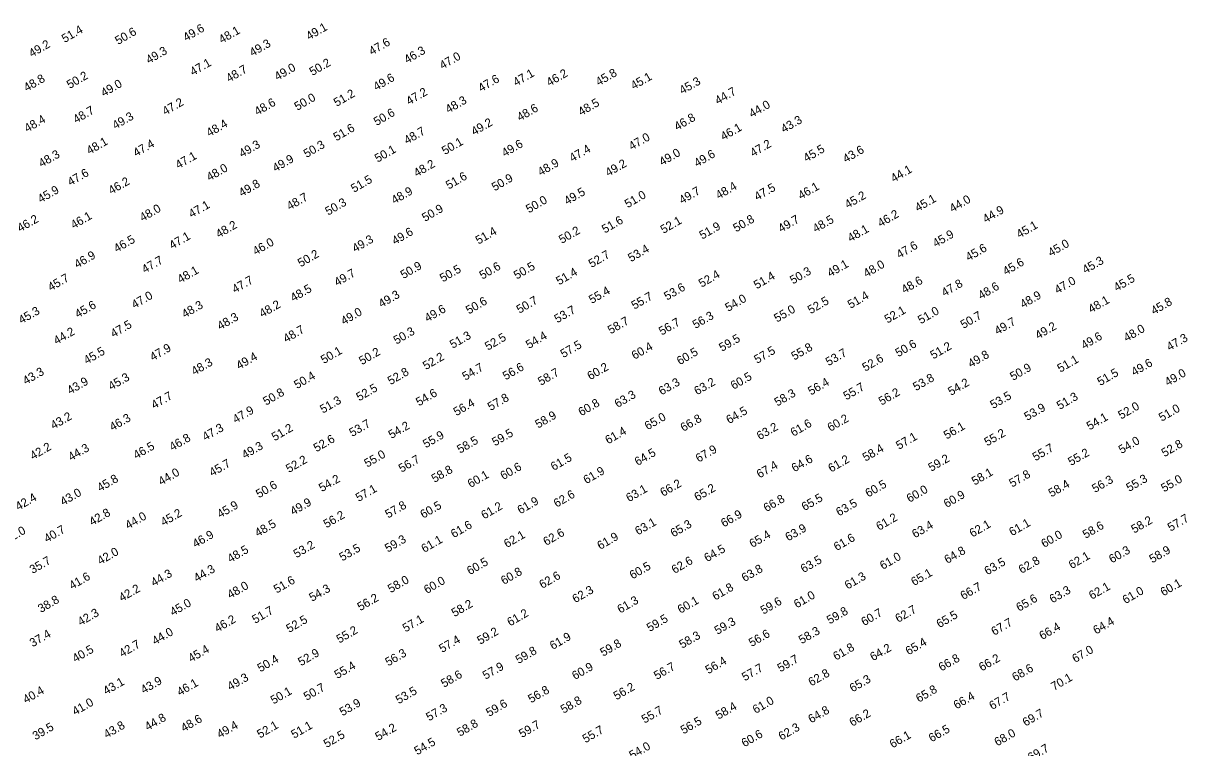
# Model space of a CAD drawing. Extents: x 3024098 to 3056816, y 418252 to 509144.
# Drawn here: x 3040293 to 3040978, y 418939 to 419365 of the extents above; entities that cross this region are included whole.
import ezdxf

# ---------------------------------------------------------------- set-up
doc = ezdxf.new("R2010")
doc.units = 0
doc.layers.add('V-TOPO-SOUN-0911', color=7, linetype='Continuous')

msp = doc.modelspace()

# ---------------------------------------------------------------- texts
at = {"layer": 'V-TOPO-SOUN-0911'}
for s, p in [('51.4 ', (3040317.66, 419353.22)), ('50.6 ', (3040349.12, 419352.05)), ('49.6 ', (3040389.11, 419354.05)), ('48.1 ', (3040410.09, 419352.78)), ('49.1 ', (3040461.44, 419354.75)), ('49.2 ', (3040298.33, 419344.66)), ('49.3 ', (3040428.16, 419345.12)), ('47.6 ', (3040498.4, 419345.88)), ('49.3 ', (3040367.23, 419340.82)), ('46.3 ', (3040519.13, 419340.98)), ('47.1 ', (3040393.13, 419333.78)), ('49.0 ', (3040442.84, 419330.98)), ('50.2 ', (3040463.43, 419333.8)), ('47.0 ', (3040539.95, 419337.57)), ('48.8 ', (3040295.35, 419324.48)), ('50.2 ', (3040320.64, 419326.19)), ('48.7 ', (3040414.34, 419329.93)), ('49.6 ', (3040501.02, 419324.98)), ('47.6 ', (3040562.67, 419324.26)), ('47.1 ', (3040583.19, 419327.61)), ('46.2 ', (3040602.86, 419327.57)), ('45.8 ', (3040631.83, 419327.83)), ('45.1 ', (3040652.42, 419325.61)), ('49.0 ', (3040340.71, 419321.43)), ('45.3 ', (3040681.04, 419322.87)), ('44.7 ', (3040701.97, 419316.84)), ('47.2 ', (3040376.88, 419310.57)), ('48.6 ', (3040431.04, 419310.41)), ('50.0 ', (3040454.55, 419313.32)), ('51.2 ', (3040477.7, 419315.66)), ('47.2 ', (3040520.32, 419316.57)), ('48.3 ', (3040543.45, 419311.72)), ('48.5 ', (3040621.49, 419310.24)), ('48.7 ', (3040324.35, 419305.75)), ('50.6 ', (3040501.22, 419304.41)), ('48.6 ', (3040585.5, 419307.07)), ('44.0 ', (3040722, 419309.13)), ('48.4 ', (3040295.68, 419300.53)), ('49.3 ', (3040347.48, 419302.27)), ('48.4 ', (3040402.8, 419297.91)), ('49.2 ', (3040558.6, 419298.66)), ('46.8 ', (3040678.02, 419301.55)), ('43.3 ', (3040740.79, 419300.17)), ('51.6 ', (3040477.53, 419295.39)), ('48.7 ', (3040519.04, 419293.48)), ('47.0 ', (3040651.27, 419290)), ('46.1 ', (3040705.3, 419295.72)), ('48.1 ', (3040332.27, 419287.46)), ('47.4 ', (3040359.72, 419286.13)), ('49.3 ', (3040421.96, 419285.7)), ('50.3 ', (3040459.98, 419285.57)), ('50.1 ', (3040541.33, 419287.29)), ('49.6 ', (3040576.55, 419286.04)), ('47.4 ', (3040616.35, 419283.08)), ('47.2 ', (3040722.64, 419286.06)), ('45.5 ', (3040754.06, 419283.04)), ('48.3 ', (3040304.08, 419279.93)), ('47.1 ', (3040384.6, 419279.02)), ('49.9 ', (3040441.71, 419277.2)), ('50.1 ', (3040501.83, 419282.8)), ('49.0 ', (3040669.18, 419280.84)), ('49.6 ', (3040689.67, 419280.06)), ('43.6 ', (3040777.24, 419282.59)), ('47.6 ', (3040321.1, 419268.98)), ('48.0 ', (3040402.88, 419271.86)), ('48.2 ', (3040524.81, 419274.25)), ('48.9 ', (3040597.71, 419274.84)), ('49.2 ', (3040637.54, 419274.51)), ('44.1 ', (3040805.43, 419271.08)), ('46.2 ', (3040345.15, 419263.98)), ('49.8 ', (3040421.86, 419262.6)), ('51.5 ', (3040487.86, 419265.1)), ('51.6 ', (3040543.64, 419267.01)), ('50.9 ', (3040570.68, 419265.95)), ('45.9 ', (3040303.58, 419258.96)), ('48.9 ', (3040511.65, 419258.27)), ('49.5 ', (3040613.22, 419257.81)), ('51.0 ', (3040648.91, 419256.04)), ('49.7 ', (3040680.85, 419258.31)), ('48.4 ', (3040702.43, 419261.16)), ('47.5 ', (3040725.13, 419260.34)), ('46.1 ', (3040750.84, 419260.98)), ('45.2 ', (3040778.35, 419255.72)), ('47.1 ', (3040392.34, 419250.19)), ('48.7 ', (3040450.04, 419254.73)), ('50.3 ', (3040472.71, 419251.65)), ('50.0 ', (3040590.8, 419253.02)), ('45.1 ', (3040819.64, 419253.83)), ('44.0 ', (3040839.98, 419253.42)), ('46.2 ', (3040291.51, 419241.84)), ('46.1 ', (3040322.96, 419243.69)), ('48.0 ', (3040363.54, 419248.04)), ('50.9 ', (3040529.67, 419247.97)), ('49.7 ', (3040739.15, 419241.61)), ('46.2 ', (3040797.71, 419244.76)), ('44.9 ', (3040859.55, 419247.15)), ('48.2 ', (3040408.34, 419238.36)), ('50.2 ', (3040610.14, 419235.05)), ('51.6 ', (3040635.47, 419241.15)), ('52.1 ', (3040669.94, 419240.93)), ('51.9 ', (3040692.79, 419237.57)), ('50.8 ', (3040712.7, 419241.8)), ('48.5 ', (3040759.48, 419241.54)), ('48.1 ', (3040780.04, 419235.98)), ('45.1 ', (3040879.38, 419238.24)), ('46.5 ', (3040348.32, 419229.83)), ('47.1 ', (3040380.89, 419231.75)), ('46.0 ', (3040430.04, 419228.22)), ('49.3 ', (3040488.59, 419229.93)), ('49.6 ', (3040511.95, 419234.33)), ('51.4 ', (3040561.16, 419234.62)), ('45.9 ', (3040830.09, 419232.88)), ('50.2 ', (3040456.54, 419221.27)), ('53.4 ', (3040650.83, 419224.28)), ('47.6 ', (3040808.76, 419226.29)), ('45.6 ', (3040849.48, 419224.75)), ('45.0 ', (3040897.92, 419227.4)), ('46.9 ', (3040325.07, 419220.54)), ('47.7 ', (3040364.8, 419217.59)), ('52.7 ', (3040627.66, 419220.87)), ('49.1 ', (3040768.07, 419215.38)), ('48.0 ', (3040789.36, 419215.16)), ('45.6 ', (3040871.36, 419216.45)), ('45.3 ', (3040918.18, 419217.36)), ('48.1 ', (3040385.75, 419211.7)), ('49.7 ', (3040477.99, 419209.98)), ('50.9 ', (3040517, 419214.34)), ('50.5 ', (3040540.15, 419212.38)), ('50.6 ', (3040563.42, 419214.02)), ('50.5 ', (3040583.63, 419214.05)), ('51.4 ', (3040608.57, 419210.67)), ('52.4 ', (3040692.43, 419209.26)), ('51.4 ', (3040724.84, 419208.34)), ('50.3 ', (3040746.1, 419211.19)), ('45.7 ', (3040309.52, 419207.13)), ('47.7 ', (3040417.85, 419205.88)), ('48.5 ', (3040452.26, 419200.86)), ('53.6 ', (3040672.05, 419201.69)), ('48.6 ', (3040811.72, 419205.66)), ('47.8 ', (3040835.28, 419203.91)), ('48.6 ', (3040856.76, 419202.21)), ('47.0 ', (3040901.79, 419205.48)), ('45.5 ', (3040936.61, 419206.9)), ('47.0 ', (3040358.75, 419196.82)), ('49.3 ', (3040504.04, 419197.38)), ('50.7 ', (3040585.24, 419193.94)), ('55.4 ', (3040627.8, 419199.68)), ('55.7 ', (3040652.86, 419196.33)), ('54.0 ', (3040708.03, 419195.05)), ('52.5 ', (3040756.56, 419193.67)), ('51.4 ', (3040780.06, 419196.82)), ('48.9 ', (3040881.47, 419197.02)), ('48.1 ', (3040921.58, 419194.18)), ('45.3 ', (3040292.26, 419187.8)), ('45.6 ', (3040325.4, 419191.29)), ('48.3 ', (3040388.33, 419191.28)), ('48.2 ', (3040433.93, 419191.57)), ('49.0 ', (3040481.91, 419187.18)), ('49.6 ', (3040531.17, 419188.89)), ('50.6 ', (3040555.45, 419193.52)), ('53.7 ', (3040607.52, 419188.36)), ('55.0 ', (3040736.77, 419188.78)), ('52.1 ', (3040801.73, 419188.18)), ('51.0 ', (3040821.38, 419187.77)), ('45.8 ', (3040958.5, 419193.18)), ('48.3 ', (3040409.19, 419184.23)), ('58.7 ', (3040638.92, 419181.83)), ('56.7 ', (3040668.97, 419181.11)), ('56.3 ', (3040688.79, 419184.98)), ('50.7 ', (3040846.46, 419185.01)), ('49.7 ', (3040866.48, 419181.4)), ('44.2 ', (3040312.87, 419175.63)), ('47.5 ', (3040346.42, 419179.76)), ('48.7 ', (3040448.01, 419176.78)), ('50.3 ', (3040512.87, 419175.79)), ('51.3 ', (3040545.97, 419173.33)), ('49.2 ', (3040890.39, 419178.78)), ('48.0 ', (3040942.44, 419177.33)), ('52.5 ', (3040566.66, 419172.22)), ('54.4 ', (3040590.75, 419173.17)), ('57.5 ', (3040611.09, 419167.85)), ('60.4 ', (3040652.96, 419166.87)), ('59.5 ', (3040704.39, 419171.56)), ('50.6 ', (3040808.11, 419168.38)), ('51.2 ', (3040828.68, 419167.07)), ('49.6 ', (3040917.36, 419172.85)), ('47.3 ', (3040967.72, 419171.96)), ('45.5 ', (3040330.61, 419164.05)), ('47.9 ', (3040369.53, 419166.02)), ('49.4 ', (3040420.32, 419160.96)), ('50.1 ', (3040470.13, 419164.36)), ('50.2 ', (3040492.56, 419163.69)), ('52.2 ', (3040530.16, 419160.8)), ('60.5 ', (3040679.56, 419163.65)), ('57.5 ', (3040725.03, 419164.48)), ('55.8 ', (3040746.92, 419166.44)), ('53.7 ', (3040767.1, 419163.1)), ('52.6 ', (3040788.69, 419159.85)), ('49.8 ', (3040850.83, 419162.08)), ('48.3 ', (3040393.97, 419157.59)), ('54.7 ', (3040553.35, 419154.53)), ('56.6 ', (3040577.14, 419154.77)), ('60.2 ', (3040626.88, 419154.8)), ('50.9 ', (3040875.63, 419154.47)), ('51.1 ', (3040903.43, 419159.27)), ('49.6 ', (3040946.95, 419157.2)), ('43.3 ', (3040294.79, 419152.04)), ('43.9 ', (3040320.84, 419146.33)), ('45.3 ', (3040345.09, 419148.79)), ('50.4 ', (3040454.37, 419149.61)), ('52.8 ', (3040509.42, 419151.94)), ('58.7 ', (3040597.84, 419151.55)), ('63.2 ', (3040689.74, 419145.97)), ('60.5 ', (3040711.25, 419149.19)), ('56.4 ', (3040756.73, 419145.87)), ('53.8 ', (3040818.51, 419148.43)), ('51.5 ', (3040926.93, 419151.42)), ('49.0 ', (3040966.62, 419151.22)), ('50.8 ', (3040436.13, 419139.87)), ('52.5 ', (3040490.97, 419142.43)), ('54.6 ', (3040526.09, 419139.48)), ('63.3 ', (3040668.87, 419145.87)), ('58.3 ', (3040736.98, 419139.38)), ('55.7 ', (3040777.53, 419143.02)), ('56.2 ', (3040798.3, 419139.93)), ('54.2 ', (3040839.11, 419145.64)), ('47.7 ', (3040370.35, 419137.77)), ('51.3 ', (3040469.63, 419135.21)), ('56.4 ', (3040548.17, 419133.7)), ('57.8 ', (3040568.28, 419136.72)), ('60.8 ', (3040621.63, 419133.6)), ('63.3 ', (3040642.95, 419138.52)), ('53.5 ', (3040863.91, 419137.87)), ('51.3 ', (3040903.09, 419137.38)), ('43.2 ', (3040311.13, 419125.76)), ('47.9 ', (3040418.25, 419129.34)), ('58.9 ', (3040596.23, 419126.38)), ('65.0 ', (3040660.65, 419125.4)), ('64.5 ', (3040708.59, 419129.01)), ('53.9 ', (3040883.96, 419130.91)), ('52.0 ', (3040939.23, 419131.73)), ('51.0 ', (3040963.11, 419130.42)), ('46.3 ', (3040345.81, 419124.84)), ('47.3 ', (3040400.43, 419119.04)), ('51.2 ', (3040441.21, 419118.94)), ('53.7 ', (3040486.82, 419121.43)), ('54.2 ', (3040509.91, 419120.25)), ('66.8 ', (3040681.7, 419124.48)), ('63.2 ', (3040726.58, 419119.56)), ('61.6 ', (3040746.43, 419121.57)), ('60.2 ', (3040768.18, 419124.51)), ('56.1 ', (3040836.6, 419119.97)), ('54.1 ', (3040920.69, 419125.32)), ('46.8 ', (3040381.01, 419113.1)), ('52.6 ', (3040465.85, 419112.48)), ('55.9 ', (3040530.16, 419114.77)), ('58.5 ', (3040550.26, 419111.62)), ('59.5 ', (3040570.83, 419115.95)), ('61.4 ', (3040637.41, 419117.1)), ('57.1 ', (3040808.49, 419113.87)), ('55.2 ', (3040860.44, 419115.95)), ('42.2 ', (3040299.02, 419107.85)), ('44.3 ', (3040321.4, 419107.19)), ('46.5 ', (3040359.81, 419108.24)), ('49.3 ', (3040423.63, 419108.41)), ('67.9 ', (3040690.66, 419106.37)), ('58.4 ', (3040788.85, 419106.93)), ('55.7 ', (3040888.82, 419107.16)), ('54.0 ', (3040939.43, 419111.42)), ('52.8 ', (3040964.7, 419109.55)), ('45.7 ', (3040404.5, 419098.04)), ('52.2 ', (3040449.58, 419100.24)), ('55.0 ', (3040495.66, 419103.42)), ('56.7 ', (3040515.89, 419100.43)), ('61.5 ', (3040605.38, 419101.48)), ('64.5 ', (3040654.75, 419104.4)), ('64.6 ', (3040747.02, 419100.67)), ('61.2 ', (3040768.61, 419100.5)), ('59.2 ', (3040827.5, 419100.96)), ('55.2 ', (3040909.75, 419104.37)), ('44.0 ', (3040374.5, 419092.79)), ('58.8 ', (3040535.21, 419094.43)), ('60.1 ', (3040556.49, 419091.43)), ('60.6 ', (3040575.76, 419096.08)), ('61.9 ', (3040624.58, 419093.67)), ('67.4 ', (3040726.52, 419097.05)), ('58.1 ', (3040853.04, 419092.9)), ('57.8 ', (3040875.1, 419091.71)), ('45.8 ', (3040338.46, 419089.08)), ('50.6 ', (3040431.96, 419085.38)), ('54.2 ', (3040468.97, 419089.02)), ('66.2 ', (3040669.76, 419086.26)), ('60.5 ', (3040790.45, 419085.83)), ('58.4 ', (3040898.2, 419085.9)), ('56.3 ', (3040923.82, 419088.52)), ('55.3 ', (3040943.97, 419089.11)), ('55.0 ', (3040964.46, 419088.85)), ('42.4 ', (3040290.46, 419078.06)), ('43.0 ', (3040316.79, 419080.91)), ('57.1 ', (3040490.61, 419083.22)), ('62.6 ', (3040607.12, 419079.87)), ('63.1 ', (3040649.69, 419083.09)), ('65.2 ', (3040689.8, 419083.54)), ('65.5 ', (3040752.95, 419077.83)), ('60.0 ', (3040814.75, 419082.75)), ('60.9 ', (3040836.59, 419079.67)), ('45.9 ', (3040409.06, 419073.56)), ('49.9 ', (3040452.11, 419075.24)), ('57.8 ', (3040507.98, 419073.5)), ('60.5 ', (3040528.64, 419073.37)), ('61.2 ', (3040564.44, 419072.94)), ('61.9 ', (3040585.77, 419075.93)), ('66.8 ', (3040730.55, 419077.24)), ('63.5 ', (3040773.22, 419074.71)), ('42.8 ', (3040333.83, 419069.07)), ('44.0 ', (3040355.04, 419067.03)), ('45.2 ', (3040375.89, 419068.87)), ('56.2 ', (3040471.69, 419067.72)), ('66.9 ', (3040705.49, 419068.22)), ('61.2 ', (3040796.82, 419066.28)), ('58.2 ', (3040946.89, 419064.64)), ('57.7 ', (3040968.31, 419065.75)), ('42.0 ', (3040284.01, 419058.57)), ('40.7 ', (3040307.23, 419059.13)), ('48.5 ', (3040431.3, 419062.54)), ('61.6 ', (3040546.59, 419061.89)), ('62.6 ', (3040600.96, 419057.36)), ('63.1 ', (3040654.98, 419063.54)), ('65.3 ', (3040675.83, 419062.38)), ('63.9 ', (3040743.38, 419060.01)), ('63.4 ', (3040817.92, 419061.82)), ('62.1 ', (3040851.73, 419062.29)), ('61.1 ', (3040875.05, 419063.05)), ('58.6 ', (3040918.34, 419061.53)), ('46.9 ', (3040394.63, 419056.14)), ('53.2 ', (3040454.04, 419050.14)), ('59.3 ', (3040507.82, 419053.45)), ('61.1 ', (3040529.22, 419053.24)), ('62.1 ', (3040577.84, 419056.09)), ('61.9 ', (3040632.72, 419054.99)), ('65.4 ', (3040722.25, 419056.17)), ('61.6 ', (3040771.89, 419054.31)), ('60.0 ', (3040893.92, 419056.17)), ('42.0 ', (3040338.67, 419046.1)), ('48.5 ', (3040415.15, 419047.32)), ('53.5 ', (3040480.97, 419048.24)), ('64.5 ', (3040695.63, 419047.78)), ('61.0 ', (3040799.01, 419043.25)), ('64.8 ', (3040836.92, 419046.76)), ('62.1 ', (3040910.13, 419043.69)), ('60.3 ', (3040933.8, 419047.05)), ('58.9 ', (3040957.52, 419047.12)), ('35.7 ', (3040298.79, 419040.85)), ('60.5 ', (3040556.07, 419040.13)), ('60.5 ', (3040651.77, 419037.64)), ('62.6 ', (3040676.48, 419040.86)), ('63.5 ', (3040752.42, 419041.35)), ('63.5 ', (3040860.49, 419040.07)), ('62.8 ', (3040880.65, 419040.92)), ('41.6 ', (3040321.99, 419031.54)), ('44.3 ', (3040370.15, 419033.31)), ('44.3 ', (3040395.38, 419035.96)), ('51.6 ', (3040442.43, 419029.34)), ('58.0 ', (3040509.51, 419029.57)), ('60.8 ', (3040576.06, 419034.42)), ('62.6 ', (3040598.63, 419032.07)), ('63.8 ', (3040717.66, 419036.1)), ('61.3 ', (3040778.32, 419031.67)), ('65.1 ', (3040817.38, 419033.72)), ('42.2 ', (3040351.32, 419024.45)), ('48.0 ', (3040415.08, 419026.15)), ('54.3 ', (3040463.23, 419024.48)), ('60.0 ', (3040530.77, 419029.07)), ('62.3 ', (3040618.08, 419023.66)), ('61.8 ', (3040700.43, 419025.2)), ('66.7 ', (3040846.4, 419025.53)), ('63.3 ', (3040898.79, 419023.56)), ('62.1 ', (3040922, 419025.64)), ('61.0 ', (3040941.76, 419023.1)), ('60.1 ', (3040964.1, 419027.68)), ('38.8 ', (3040303.71, 419017.89)), ('45.0 ', (3040381.36, 419015.98)), ('56.2 ', (3040491.61, 419019)), ('61.3 ', (3040644.53, 419017.56)), ('60.1 ', (3040679.98, 419017.44)), ('59.6 ', (3040728.81, 419016.94)), ('61.0 ', (3040748.42, 419020.58)), ('65.6 ', (3040879.2, 419018.65)), ('42.3 ', (3040327.07, 419010.21)), ('51.7 ', (3040429.73, 419011.52)), ('58.2 ', (3040547.02, 419015.46)), ('61.2 ', (3040579.73, 419009.98)), ('59.8 ', (3040767.79, 419011.19)), ('60.7 ', (3040788.03, 419010.18)), ('62.7 ', (3040808.08, 419012.11)), ('65.5 ', (3040832.31, 419008.96)), ('46.2 ', (3040407.59, 419006.37)), ('52.5 ', (3040449.8, 419006.17)), ('57.1 ', (3040518.2, 419006.48)), ('59.5 ', (3040661.87, 419006.73)), ('59.3 ', (3040701.71, 419005.06)), ('67.7 ', (3040864.54, 419004.5)), ('66.4 ', (3040892.79, 419001.98)), ('64.4 ', (3040924.48, 419005.22)), ('37.4 ', (3040298.83, 418997.74)), ('44.0 ', (3040370.79, 418998.96)), ('55.2 ', (3040479.3, 418999.97)), ('59.2 ', (3040562.11, 418999.19)), ('61.9 ', (3040604.83, 418996.14)), ('58.3 ', (3040680.94, 418996.86)), ('56.6 ', (3040721.86, 418997.85)), ('58.3 ', (3040751.25, 418999.55)), ('40.5 ', (3040323.98, 418988.66)), ('42.7 ', (3040351.39, 418991.67)), ('45.4 ', (3040392, 418988.72)), ('57.4 ', (3040539.7, 418994.4)), ('59.8 ', (3040634.46, 418992.17)), ('61.8 ', (3040771.5, 418989.87)), ('64.2 ', (3040793.25, 418989.54)), ('65.4 ', (3040814.11, 418992.99)), ('67.0 ', (3040912.16, 418988.49)), ('50.4 ', (3040432.82, 418982.98)), ('52.9 ', (3040456.73, 418986.59)), ('56.3 ', (3040508.01, 418986.49)), ('59.8 ', (3040584.69, 418987.87)), ('56.4 ', (3040696.36, 418981.9)), ('59.7 ', (3040738.75, 418982.98)), ('66.8 ', (3040833.54, 418983.47)), ('66.2 ', (3040857.26, 418983.5)), ('55.4 ', (3040478.09, 418979.08)), ('57.9 ', (3040565.3, 418978.62)), ('60.9 ', (3040617.89, 418978.45)), ('56.7 ', (3040666.08, 418978.52)), ('57.7 ', (3040717.82, 418977.73)), ('62.8 ', (3040756.96, 418974.68)), ('68.6 ', (3040876.81, 418977.6)), ('43.1 ', (3040342.05, 418969.61)), ('43.9 ', (3040364.18, 418970.22)), ('46.1 ', (3040385.46, 418968.95)), ('49.3 ', (3040415.1, 418972.15)), ('58.6 ', (3040540.82, 418973.9)), ('65.3 ', (3040781.21, 418971.2)), ('70.1 ', (3040899.76, 418972.1)), ('40.4 ', (3040294.86, 418964.51)), ('50.1 ', (3040440.57, 418964.1)), ('50.7 ', (3040460.05, 418966.25)), ('53.5 ', (3040514.2, 418964.25)), ('56.8 ', (3040592.07, 418964.77)), ('56.2 ', (3040642.33, 418966.58)), ('65.8 ', (3040820.22, 418965.13)), ('66.4 ', (3040842.36, 418961.19)), ('67.7 ', (3040863.33, 418960.83)), ('41.0 ', (3040323.88, 418957.52)), ('53.9 ', (3040481.14, 418957.16)), ('57.3 ', (3040532.06, 418954.17)), ('59.6 ', (3040567.36, 418956.77)), ('58.8 ', (3040611.19, 418958.64)), ('58.4 ', (3040702.37, 418955.16)), ('61.0 ', (3040724.2, 418958.54)), ('44.8 ', (3040366.54, 418948.5)), ('48.6 ', (3040387.77, 418947.78)), ('55.7 ', (3040658.86, 418952.83)), ('64.8 ', (3040756.86, 418952.93)), ('66.2 ', (3040781.08, 418950.99)), ('69.7 ', (3040882.98, 418951.06)), ('39.5 ', (3040300.49, 418943.02)), ('43.8 ', (3040342.36, 418944)), ('49.4 ', (3040408.96, 418944.07)), ('52.1 ', (3040432.6, 418944.08)), ('51.1 ', (3040452.65, 418943.92)), ('54.2 ', (3040502.14, 418942.63)), ('58.8 ', (3040550.17, 418945.09)), ('59.7 ', (3040586.69, 418944.36)), ('55.7 ', (3040624.06, 418941.28)), ('56.5 ', (3040681.75, 418946.5)), ('62.3 ', (3040739.38, 418942.82)), ('66.5 ', (3040827.75, 418941.8)), ('52.5 ', (3040471.78, 418938.46)), ('54.5 ', (3040525.1, 418934.19)), ('60.6 ', (3040717.59, 418938.86)), ('66.1 ', (3040804.78, 418938.24)), ('68.0 ', (3040866.36, 418939.41)), ('54.0 ', (3040651.57, 418931.7)), ('69.7 ', (3040886.03, 418930.45))]:
    msp.add_text(s, height=5, rotation=30, dxfattribs=at).set_placement(p)

doc.saveas('drawing.dxf')
